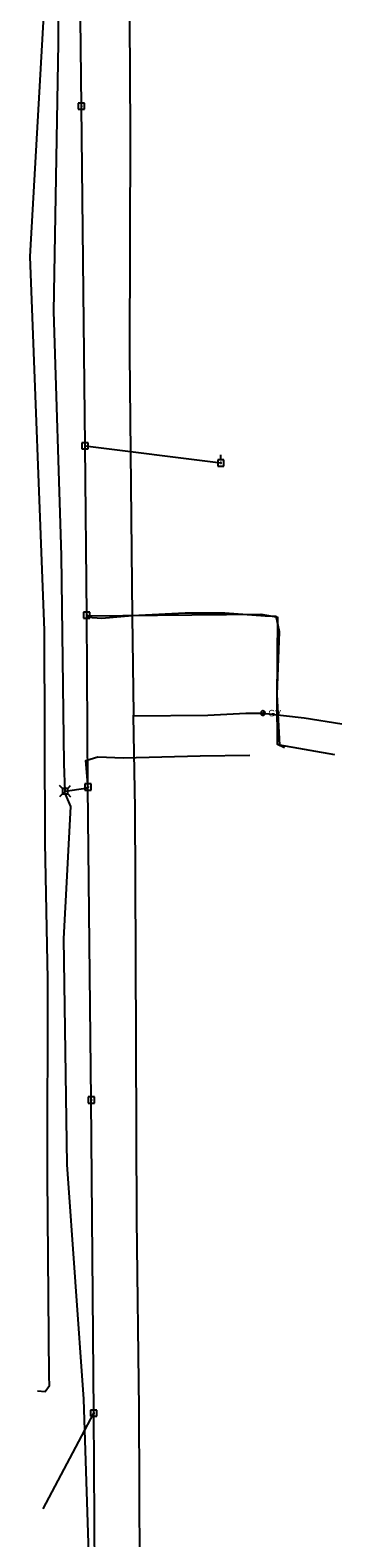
# Model space of a CAD drawing. Extents: x 596028 to 606371, y 330010 to 403088.
# Drawn here: x 601988 to 602172, y 380842 to 381733 of the extents above; entities that cross this region are included whole.
import ezdxf

# ---------------------------------------------------------------- set-up
doc = ezdxf.new("R2010")
doc.units = 0
for name, color, linetype in [('E_UTL_AG_Bold', 7, 'Continuous'), ('E_UTL_E_UG', 7, 'Continuous'), ('E_UTL_EPowerPole', 7, 'Continuous'), ('E_UTL_G', 7, 'Continuous'), ('E_UTL_G_UG', 7, 'Continuous'), ('E_UTL_Overhead', 7, 'Continuous'), ('E_UTL_T_UG', 7, 'Continuous')]:
    doc.layers.add(name, color=color, linetype=linetype)

msp = doc.modelspace()

# ---------------------------------------------------------------- linework, layer by layer
at = {"layer": 'E_UTL_AG_Bold'}
for points in [[(602007.43, 381284.75), (602005.68, 381286.5)], [(602007.43, 381281.65), (602005.68, 381279.9)], [(602010.52, 381284.75), (602007.43, 381284.75)], [(602007.43, 381284.75), (602007.43, 381281.65)], [(602007.43, 381281.65), (602010.52, 381281.65)], [(602010.52, 381284.75), (602012.28, 381286.5)], [(602010.52, 381281.65), (602010.52, 381284.75)], [(602010.52, 381281.65), (602012.28, 381279.9)]]:
    msp.add_lwpolyline(points, dxfattribs=at)
at = {"layer": 'E_UTL_E_UG'}
for points in [[(601992.78, 380928.57), (601997.26, 380928.01), (601999.86, 380931.56), (601999.59, 380937.1), (601998.69, 381055.22), (601998.85, 381171.97), (601997.14, 381252.69), (601996.85, 381378.25), (601988.37, 381599.54), (601997.98, 381769.74)], [(602021.82, 381387.28), (602022.26, 381386.05), (602030.66, 381385.55), (602048.6, 381387.08), (602079.93, 381388.76), (602103.32, 381388.65), (602127.24, 381386.98), (602133.68, 381386.61)], [(602168.41, 381304.78), (602135.87, 381310.31), (602134.28, 381340.41), (602135.72, 381377.37), (602133.68, 381386.61)]]:
    msp.add_lwpolyline(points, dxfattribs=at)
at = {"layer": 'E_UTL_EPowerPole'}
for points in [[(602018.62, 381690.19), (602018.62, 381693.1)], [(602020.47, 381690.19), (602016.78, 381690.19)], [(602016.78, 381690.19), (602016.78, 381686.5)], [(602016.78, 381686.5), (602020.47, 381686.5)], [(602018.89, 381688.35), (602018.89, 381688.39), (602018.88, 381688.44), (602018.85, 381688.48), (602018.83, 381688.51), (602018.79, 381688.54), (602018.75, 381688.56), (602018.71, 381688.58), (602018.67, 381688.59), (602018.62, 381688.58), (602018.58, 381688.57), (602018.53, 381688.55), (602018.5, 381688.53), (602018.47, 381688.49), (602018.44, 381688.46), (602018.43, 381688.41), (602018.42, 381688.37), (602018.42, 381688.32), (602018.43, 381688.28), (602018.44, 381688.24), (602018.47, 381688.2), (602018.5, 381688.17), (602018.53, 381688.14), (602018.58, 381688.12), (602018.62, 381688.11), (602018.67, 381688.11), (602018.71, 381688.12), (602018.75, 381688.13), (602018.79, 381688.15), (602018.83, 381688.18), (602018.85, 381688.22), (602018.88, 381688.26), (602018.89, 381688.3), (602018.89, 381688.35)], [(602020.47, 381686.5), (602020.47, 381690.19)], [(602022.61, 381489.32), (602018.92, 381489.32)], [(602018.92, 381489.32), (602018.92, 381485.63)], [(602021.04, 381487.48), (602021.03, 381487.53), (602021.02, 381487.57), (602021, 381487.61), (602020.97, 381487.65), (602020.94, 381487.68), (602020.9, 381487.7), (602020.85, 381487.71), (602020.81, 381487.72), (602020.76, 381487.72), (602020.72, 381487.71), (602020.68, 381487.69), (602020.64, 381487.66), (602020.61, 381487.63), (602020.59, 381487.59), (602020.57, 381487.55), (602020.56, 381487.5), (602020.56, 381487.46), (602020.57, 381487.41), (602020.59, 381487.37), (602020.61, 381487.33), (602020.64, 381487.3), (602020.68, 381487.27), (602020.72, 381487.26), (602020.76, 381487.24), (602020.81, 381487.24), (602020.85, 381487.25), (602020.9, 381487.26), (602020.94, 381487.29), (602020.97, 381487.32), (602021, 381487.35), (602021.02, 381487.39), (602021.03, 381487.44), (602021.04, 381487.48)], [(602020.77, 381489.32), (602020.77, 381492.23)], [(602022.61, 381485.63), (602022.61, 381489.32)], [(602018.92, 381485.63), (602022.61, 381485.63)], [(602102.87, 381479.21), (602099.18, 381479.21)], [(602099.18, 381479.21), (602099.18, 381475.52)], [(602101.3, 381477.37), (602101.29, 381477.41), (602101.28, 381477.46), (602101.26, 381477.5), (602101.23, 381477.53), (602101.2, 381477.56), (602101.16, 381477.58), (602101.11, 381477.6), (602101.07, 381477.61), (602101.02, 381477.6), (602100.98, 381477.59), (602100.94, 381477.57), (602100.9, 381477.55), (602100.87, 381477.51), (602100.84, 381477.48), (602100.83, 381477.43), (602100.82, 381477.39), (602100.82, 381477.34), (602100.83, 381477.3), (602100.84, 381477.26), (602100.87, 381477.22), (602100.9, 381477.19), (602100.94, 381477.16), (602100.98, 381477.14), (602101.02, 381477.13), (602101.07, 381477.13), (602101.11, 381477.14), (602101.16, 381477.15), (602101.2, 381477.17), (602101.23, 381477.2), (602101.26, 381477.24), (602101.28, 381477.28), (602101.29, 381477.32), (602101.3, 381477.37)], [(602101.02, 381479.21), (602101.02, 381482.12)], [(602102.87, 381475.52), (602102.87, 381479.21)], [(602099.18, 381475.52), (602102.87, 381475.52)], [(602023.63, 381389.12), (602019.94, 381389.12)], [(602019.94, 381389.12), (602019.94, 381385.43)], [(602021.78, 381389.12), (602021.78, 381392.03)], [(602023.63, 381385.43), (602023.63, 381389.12)], [(602019.94, 381385.43), (602023.63, 381385.43)], [(602022.06, 381387.28), (602022.05, 381387.32), (602022.04, 381387.37), (602022.02, 381387.41), (602021.99, 381387.44), (602021.96, 381387.47), (602021.92, 381387.49), (602021.87, 381387.51), (602021.83, 381387.52), (602021.78, 381387.51), (602021.74, 381387.5), (602021.7, 381387.48), (602021.66, 381387.46), (602021.63, 381387.42), (602021.61, 381387.39), (602021.59, 381387.34), (602021.58, 381387.3), (602021.58, 381387.25), (602021.59, 381387.21), (602021.61, 381387.17), (602021.63, 381387.13), (602021.66, 381387.1), (602021.7, 381387.07), (602021.74, 381387.05), (602021.78, 381387.04), (602021.83, 381387.04), (602021.87, 381387.05), (602021.92, 381387.06), (602021.96, 381387.08), (602021.99, 381387.11), (602022.02, 381387.15), (602022.04, 381387.19), (602022.05, 381387.23), (602022.06, 381387.28)], [(602022.48, 381287.44), (602022.48, 381290.35)], [(602024.33, 381287.44), (602020.64, 381287.44)], [(602020.64, 381287.44), (602020.64, 381283.75)], [(602020.64, 381283.75), (602024.33, 381283.75)], [(602022.75, 381285.6), (602022.75, 381285.64), (602022.74, 381285.68), (602022.71, 381285.72), (602022.69, 381285.76), (602022.65, 381285.79), (602022.61, 381285.81), (602022.57, 381285.83), (602022.53, 381285.83), (602022.48, 381285.83), (602022.44, 381285.82), (602022.39, 381285.8), (602022.36, 381285.78), (602022.33, 381285.74), (602022.3, 381285.7), (602022.29, 381285.66), (602022.28, 381285.62), (602022.28, 381285.57), (602022.29, 381285.53), (602022.3, 381285.49), (602022.33, 381285.45), (602022.36, 381285.42), (602022.39, 381285.39), (602022.44, 381285.37), (602022.48, 381285.36), (602022.53, 381285.36), (602022.57, 381285.36), (602022.61, 381285.38), (602022.65, 381285.4), (602022.69, 381285.43), (602022.71, 381285.47), (602022.74, 381285.51), (602022.75, 381285.55), (602022.75, 381285.6)], [(602024.33, 381283.75), (602024.33, 381287.44)], [(602024.44, 381102.42), (602024.44, 381105.33)], [(602026.29, 381102.42), (602022.6, 381102.42)], [(602022.6, 381102.42), (602022.6, 381098.73)], [(602022.6, 381098.73), (602026.29, 381098.73)], [(602024.71, 381100.58), (602024.71, 381100.62), (602024.7, 381100.67), (602024.68, 381100.71), (602024.65, 381100.74), (602024.61, 381100.77), (602024.57, 381100.8), (602024.53, 381100.81), (602024.49, 381100.82), (602024.44, 381100.82), (602024.4, 381100.81), (602024.36, 381100.79), (602024.32, 381100.76), (602024.29, 381100.73), (602024.26, 381100.69), (602024.25, 381100.65), (602024.24, 381100.6), (602024.24, 381100.56), (602024.25, 381100.51), (602024.26, 381100.47), (602024.29, 381100.43), (602024.32, 381100.4), (602024.36, 381100.37), (602024.4, 381100.35), (602024.44, 381100.34), (602024.49, 381100.34), (602024.53, 381100.35), (602024.57, 381100.36), (602024.61, 381100.39), (602024.65, 381100.42), (602024.68, 381100.45), (602024.7, 381100.49), (602024.71, 381100.53), (602024.71, 381100.58)], [(602026.29, 381098.73), (602026.29, 381102.42)], [(602027.78, 380917.13), (602024.09, 380917.13)], [(602024.09, 380917.13), (602024.09, 380913.44)], [(602026.2, 380915.29), (602026.2, 380915.33), (602026.19, 380915.38), (602026.17, 380915.42), (602026.14, 380915.45), (602026.1, 380915.48), (602026.06, 380915.51), (602026.02, 380915.52), (602025.98, 380915.53), (602025.93, 380915.53), (602025.89, 380915.51), (602025.85, 380915.5), (602025.81, 380915.47), (602025.78, 380915.44), (602025.75, 380915.4), (602025.74, 380915.36), (602025.73, 380915.31), (602025.73, 380915.27), (602025.74, 380915.22), (602025.75, 380915.18), (602025.78, 380915.14), (602025.81, 380915.11), (602025.85, 380915.08), (602025.89, 380915.06), (602025.93, 380915.05), (602025.98, 380915.05), (602026.02, 380915.06), (602026.06, 380915.07), (602026.1, 380915.09), (602026.14, 380915.12), (602026.17, 380915.16), (602026.19, 380915.2), (602026.2, 380915.24), (602026.2, 380915.29)], [(602025.93, 380917.13), (602025.93, 380920.04)], [(602027.78, 380913.44), (602027.78, 380917.13)], [(602024.09, 380913.44), (602027.78, 380913.44)]]:
    msp.add_lwpolyline(points, dxfattribs=at)
at = {"layer": 'E_UTL_G'}
for points in [[(602127.18, 381329.36), (602127.15, 381329.6), (602127.09, 381329.83), (602126.97, 381330.05), (602126.82, 381330.24), (602126.64, 381330.4), (602126.43, 381330.52), (602126.2, 381330.6), (602125.96, 381330.64), (602125.71, 381330.63), (602125.48, 381330.57), (602125.25, 381330.47), (602125.05, 381330.33), (602124.89, 381330.15), (602124.75, 381329.95), (602124.66, 381329.72), (602124.62, 381329.48), (602124.62, 381329.24), (602124.66, 381329), (602124.75, 381328.77), (602124.89, 381328.56), (602125.05, 381328.39), (602125.25, 381328.25), (602125.48, 381328.14), (602125.71, 381328.09), (602125.96, 381328.08), (602126.2, 381328.11), (602126.43, 381328.19), (602126.64, 381328.31), (602126.82, 381328.47), (602126.97, 381328.66), (602127.09, 381328.88), (602127.15, 381329.11), (602127.18, 381329.36)], [(602124.99, 381328.45), (602126.8, 381330.26)]]:
    msp.add_lwpolyline(points, dxfattribs=at)
at = {"layer": 'E_UTL_G_UG'}
for points in [[(602053.15, 380823.97), (602052.84, 380917.78), (602051.28, 381029.76), (602050.7, 381185.73), (602050.48, 381273.06), (602049.43, 381327.68), (602049.57, 381328.73), (602048.8, 381386.48), (602047.29, 381541.84), (602047.62, 381673.16), (602046.82, 381806.19), (602045.46, 381947.3), (602043.56, 382025.11), (602042.98, 382083.59), (602043.27, 382101.65), (602043.78, 382129.98), (602043.52, 382137.13), (602043.62, 382137.97), (602043.7, 382155.43), (602042.96, 382275.31), (602043.05, 382395.4), (602041.28, 382549.59), (602039.34, 382712.87)], [(602049.43, 381327.68), (602093.4, 381328.18), (602115.7, 381329.25), (602125.89, 381329.36), (602150.3, 381326.66), (602172.48, 381322.96)]]:
    msp.add_lwpolyline(points, dxfattribs=at)
at = {"layer": 'E_UTL_Overhead'}
for points in [[(602020.8, 381487.48), (602018.65, 381688.35), (602016.32, 381896.35), (602014.9, 382073.6), (602014.8, 382086.17)], [(602025.96, 380915.29), (602024.47, 381100.58), (602022.51, 381285.6), (602021.82, 381387.28), (602020.8, 381487.48)], [(602020.8, 381487.48), (602101.06, 381477.37)], [(601996.13, 380858.68), (602025.96, 380915.29)], [(602026.96, 380757.53), (602025.96, 380915.29)]]:
    msp.add_lwpolyline(points, dxfattribs=at)
at = {"layer": 'E_UTL_T_UG'}
for points in [[(602024.79, 380777.72), (602020.15, 380923.5), (602010.15, 381062.35), (602008.3, 381195.91), (602012.48, 381274.05), (602008.93, 381282.32), (602008.98, 381283.2), (602008.37, 381299.33), (602006.8, 381422.58), (602002.31, 381566.91), (602005.01, 381725.54), (602004.53, 381871.24), (602003.34, 382013.28), (602000.02, 382128.96), (601997.99, 382154.91), (602000.28, 382157.08), (602003.57, 382158.08)], [(602021.82, 381387.28), (602022.85, 381386.92), (602124.67, 381387.96), (602134.7, 381386.08)], [(602138.66, 381308.86), (602134.45, 381310.82), (602134.31, 381337.34), (602134.7, 381386.08)], [(602022.51, 381285.6), (602022.47, 381287.22), (602021.16, 381301.43), (602028.32, 381303.47), (602043.59, 381302.87), (602088.72, 381304.19), (602118.18, 381304.53)], [(602008.98, 381283.2), (602021.22, 381284.92), (602022.51, 381285.6)]]:
    msp.add_lwpolyline(points, dxfattribs=at)

# ---------------------------------------------------------------- texts
at = {"layer": 'E_UTL_G'}
msp.add_text('GV', height=3.85, dxfattribs=at).set_placement((602129.1, 381327.43))

doc.saveas('drawing.dxf')
